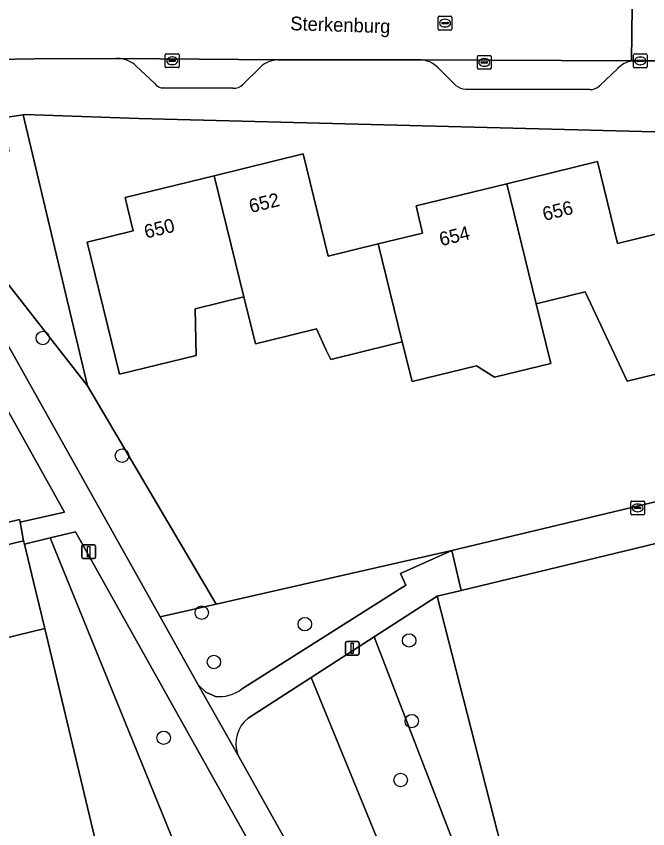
# Model space of a CAD drawing. Extents: x 157793 to 159380, y 380877 to 382313.
# Drawn here: x 158845.4 to 158891.4, y 381278.4 to 381337.5 of the extents above; entities that cross this region are included whole.
import ezdxf

# ---------------------------------------------------------------- set-up
doc = ezdxf.new("R2010")
doc.units = 0
for name, color, linetype in [('IMGEO_Boom', 7, 'Continuous'), ('IMGEO_Erf', 7, 'Continuous'), ('IMGEO_Groenvoorziening', 7, 'Continuous'), ('IMGEO_Kolk', 7, 'Continuous'), ('IMGEO_Lichtmast', 7, 'Continuous'), ('IMGEO_Muur', 7, 'Continuous'), ('IMGEO_Openbare_ruimte_label', 7, 'Continuous'), ('IMGEO_Pand', 7, 'Continuous'), ('IMGEO_Pand_nummerreeks', 7, 'Continuous'), ('IMGEO_Parkeervlak_open', 7, 'Continuous'), ('IMGEO_Rijbaan_lokaal_gesloten', 7, 'Continuous'), ('IMGEO_Rijbaan_lokaal_open', 7, 'Continuous'), ('IMGEO_Rioolput', 7, 'Continuous'), ('IMGEO_Voetpad_halfverhard', 7, 'Continuous'), ('IMGEO_Voetpad_open', 7, 'Continuous')]:
    doc.layers.add(name, color=color, linetype=linetype)

msp = doc.modelspace()

# ---------------------------------------------------------------- linework, layer by layer
at = {"layer": 'IMGEO_Boom'}
for centre in [(158847.352, 381314.121), (158853.119, 381305.551), (158858.919, 381294.119), (158866.419, 381293.28), (158874.011, 381292.094), (158859.804, 381290.523), (158874.199, 381286.219), (158856.146, 381285.007), (158873.39, 381281.929)]:
    msp.add_circle(centre, 0.489, dxfattribs=at)
at = {"layer": 'IMGEO_Erf'}
msp.add_lwpolyline([(158899.507, 381324.573), (158898.463, 381328.966), (158854.352, 381330.104), (158846.048, 381330.383), (158845.924, 381330.364), (158850.618, 381310.644), (158859.959, 381294.739), (158877.119, 381298.655), (158895.565, 381303.06), (158894.716, 381306.62), (158903.313, 381308.672)], close=True, dxfattribs=at)
for points in [[(158899.629, 381313.358), (158889.862, 381310.967), (158886.826, 381317.472), (158883.25, 381316.596), (158884.311, 381312.262), (158880.226, 381311.261), (158878.905, 381312.087), (158874.218, 381310.94), (158873.512, 381313.829), (158873.314, 381313.78), (158872.714, 381313.633), (158868.301, 381312.552), (158867.984, 381313.235), (158867.268, 381314.777), (158863.837, 381313.934), (158862.819, 381313.684), (158861.978, 381317.117), (158858.447, 381316.253), (158858.52, 381312.846), (158852.93, 381311.477), (158850.576, 381321.094), (158853.94, 381321.92), (158853.522, 381323.621), (158853.343, 381324.35), (158859.82, 381325.936), (158866.296, 381327.521), (158868.119, 381320.078), (158871.767, 381320.971), (158874.993, 381321.761), (158874.511, 381323.731), (158881.108, 381325.346), (158887.707, 381326.962), (158889.164, 381321.011), (158897.269, 381322.995)], [(158904.835, 381302.315), (158891.155, 381298.95), (158877.786, 381295.727), (158876.043, 381295.307), (158881.496, 381273.953), (158886.588, 381275.264), (158894.165, 381253.568)], [(158851.122, 381277.783), (158847.502, 381292.957), (158839.33, 381290.983), (158840.007, 381288.181), (158833.787, 381286.679), (158828.17, 381285.322), (158827.821, 381286.764), (158821.251, 381285.177), (158818.876, 381284.603), (158817.733, 381289.337), (158820.108, 381289.911), (158826.676, 381291.497), (158832.307, 381292.858), (158838.515, 381294.357), (158838.525, 381294.317), (158839.581, 381294.572), (158839.54, 381294.743), (158807.684, 381287.045), (158807.095, 381289.479), (158794.8, 381286.508), (158796.458, 381279.131), (158799.959, 381263.549)]]:
    msp.add_lwpolyline(points, dxfattribs=at)
at = {"layer": 'IMGEO_Groenvoorziening'}
for points in [[(158844.626, 381330.168), (158844.876, 381327.706), (158842.508, 381327.478), (158842.269, 381329.97), (158841.45, 381329.867), (158841.473, 381329.633), (158837.372, 381329.246), (158837.33, 381329.454), (158835.981, 381329.349), (158850.618, 381310.644), (158845.924, 381330.364)], [(158845.701, 381300.708), (158848.935, 381301.441), (158835.778, 381324.986), (158832.547, 381329.081), (158830.931, 381328.954), (158843.029, 381300.268), (158845.666, 381300.893)], [(158835.981, 381329.349), (158855.889, 381293.811), (158859.959, 381294.739), (158850.618, 381310.644)], [(158847.89, 381299.562), (158846.015, 381299.112), (158846.677, 381296.371), (158847.502, 381292.957), (158851.122, 381277.783), (158851.232, 381277.81), (158852.264, 381273.543), (158853.016, 381273.723), (158855.264, 381264.302), (158858.5, 381265.012), (158858.557, 381264.77), (158861.5, 381266.074)], [(158894.165, 381253.568), (158886.588, 381275.264), (158881.496, 381273.953), (158876.043, 381295.307), (158871.471, 381292.36), (158887.053, 381251.877)], [(158883.703, 381248.938), (158887.458, 381249.736), (158887.053, 381251.877), (158871.471, 381292.36), (158866.882, 381289.403), (158883.377, 381249.09)]]:
    msp.add_lwpolyline(points, close=True, dxfattribs=at)
for points in [[(158865.999, 381270.903), (158849.737, 381300.005), (158847.89, 381299.562), (158861.5, 381266.074), (158865.298, 381267.758)], [(158861.818, 381288.538), (158873.768, 381296.114), (158873.384, 381296.976), (158877.119, 381298.655), (158859.959, 381294.739), (158855.889, 381293.811), (158858.67, 381288.85), (158859.223, 381288.332), (158859.914, 381288.021)], [(158861.545, 381283.771), (158880.077, 381250.629), (158883.377, 381249.09), (158866.882, 381289.403), (158862.293, 381286.445)]]:
    msp.add_lwpolyline(points, dxfattribs=at)
for centre, radius, start, end in [((158860.2, 381290.731), 2.725, 263.96591, 306.41697), ((158863.788, 381284.585), 2.386, 128.79264, 199.95148)]:
    msp.add_arc(centre, radius, start, end, dxfattribs=at)
at = {"layer": 'IMGEO_Kolk'}
for p, q in [((158856.268, 381333.879), (158856.268, 381334.731)), ((158856.343, 381334.805), (158857.195, 381334.805)), ((158856.756, 381334.585), (158856.781, 381334.585)), ((158857.269, 381334.731), (158857.269, 381333.879)), ((158878.976, 381333.76), (158878.976, 381334.612)), ((158879.051, 381334.686), (158879.903, 381334.686)), ((158879.464, 381334.466), (158879.489, 381334.466)), ((158879.977, 381334.612), (158879.977, 381333.76)), ((158890.323, 381333.874), (158890.323, 381334.726)), ((158890.398, 381334.8), (158891.25, 381334.8)), ((158890.811, 381334.58), (158890.836, 381334.58)), ((158891.324, 381334.726), (158891.324, 381333.874)), ((158856.527, 381334.299), (158856.527, 381334.311)), ((158856.965, 381334.262), (158856.567, 381334.262)), ((158856.57, 381334.348), (158856.968, 381334.348)), ((158856.779, 381334.025), (158856.754, 381334.025)), ((158857.011, 381334.311), (158857.011, 381334.299)), ((158879.235, 381334.18), (158879.235, 381334.192)), ((158879.673, 381334.143), (158879.275, 381334.143)), ((158879.278, 381334.229), (158879.676, 381334.229)), ((158879.487, 381333.906), (158879.462, 381333.906)), ((158879.719, 381334.192), (158879.719, 381334.18)), ((158890.582, 381334.294), (158890.582, 381334.306)), ((158891.02, 381334.257), (158890.622, 381334.257)), ((158890.625, 381334.343), (158891.023, 381334.343)), ((158890.834, 381334.02), (158890.809, 381334.02)), ((158891.066, 381334.306), (158891.066, 381334.294)), ((158857.195, 381333.805), (158856.343, 381333.805)), ((158879.903, 381333.686), (158879.051, 381333.686)), ((158891.25, 381333.8), (158890.398, 381333.8)), ((158890.133, 381301.32), (158890.133, 381302.172)), ((158890.208, 381302.246), (158891.06, 381302.246)), ((158890.621, 381302.026), (158890.646, 381302.026)), ((158891.134, 381302.172), (158891.134, 381301.32)), ((158890.392, 381301.74), (158890.392, 381301.752)), ((158890.83, 381301.703), (158890.432, 381301.703)), ((158890.435, 381301.789), (158890.833, 381301.789)), ((158890.644, 381301.466), (158890.619, 381301.466)), ((158890.876, 381301.752), (158890.876, 381301.74)), ((158891.06, 381301.246), (158890.208, 381301.246))]:
    msp.add_line(p, q, dxfattribs=at)
for points in [[(158856.268, 381333.879), (158856.268, 381334.731)], [(158856.343, 381334.805), (158857.195, 381334.805)], [(158857.269, 381334.731), (158857.269, 381333.879)], [(158878.976, 381333.76), (158878.976, 381334.612)], [(158879.051, 381334.686), (158879.903, 381334.686)], [(158879.977, 381334.612), (158879.977, 381333.76)], [(158890.323, 381333.874), (158890.323, 381334.726)], [(158890.398, 381334.8), (158891.25, 381334.8)], [(158891.324, 381334.726), (158891.324, 381333.874)], [(158857.195, 381333.805), (158856.343, 381333.805)], [(158879.903, 381333.686), (158879.051, 381333.686)], [(158891.25, 381333.8), (158890.398, 381333.8)], [(158890.133, 381301.32), (158890.133, 381302.172)], [(158890.208, 381302.246), (158891.06, 381302.246)], [(158891.134, 381302.172), (158891.134, 381301.32)], [(158891.06, 381301.246), (158890.208, 381301.246)]]:
    msp.add_lwpolyline(points, dxfattribs=at)
for centre, radius, start, end in [((158856.345, 381334.729), 0.0765, 91.55205, 178.44795), ((158856.345, 381334.729), 0.0765, 91.55205, 178.44795), ((158857.193, 381334.729), 0.0765, 1.55205, 88.44795), ((158857.193, 381334.729), 0.0765, 1.55205, 88.44795), ((158879.053, 381334.61), 0.0765, 91.55205, 178.44795), ((158879.053, 381334.61), 0.0765, 91.55205, 178.44795), ((158879.901, 381334.61), 0.0765, 1.55205, 88.44795), ((158879.901, 381334.61), 0.0765, 1.55205, 88.44795), ((158890.4, 381334.724), 0.0765, 91.55205, 178.44795), ((158890.4, 381334.724), 0.0765, 91.55205, 178.44795), ((158891.248, 381334.724), 0.0765, 1.55205, 88.44795), ((158891.248, 381334.724), 0.0765, 1.55205, 88.44795), ((158856.345, 381333.881), 0.0765, 181.55205, 268.44795), ((158856.345, 381333.881), 0.0765, 181.55205, 268.44795), ((158856.567, 381334.308), 0.0403, 85.87752, 175.75265), ((158856.564, 381334.298), 0.0366, 178.93798, 274.71019), ((158856.968, 381334.305), 0.043, 264.86636, 352.45326), ((158856.972, 381334.31), 0.0386, 1.73085, 96.63898), ((158857.193, 381333.881), 0.0765, 271.55205, 358.44795), ((158857.193, 381333.881), 0.0765, 271.55205, 358.44795), ((158879.275, 381334.189), 0.0403, 85.87752, 175.75265), ((158879.272, 381334.179), 0.0366, 178.93798, 274.71019), ((158879.676, 381334.186), 0.043, 264.86636, 352.45326), ((158879.68, 381334.191), 0.0386, 1.73085, 96.63898), ((158890.4, 381333.876), 0.0765, 181.55205, 268.44795), ((158890.4, 381333.876), 0.0765, 181.55205, 268.44795), ((158890.622, 381334.303), 0.0403, 85.87752, 175.75265), ((158890.619, 381334.293), 0.0366, 178.93798, 274.71019), ((158891.023, 381334.3), 0.043, 264.86636, 352.45326), ((158891.027, 381334.305), 0.0386, 1.73085, 96.63898), ((158891.248, 381333.876), 0.0765, 271.55205, 358.44795), ((158891.248, 381333.876), 0.0765, 271.55205, 358.44795), ((158879.053, 381333.762), 0.0765, 181.55205, 268.44795), ((158879.053, 381333.762), 0.0765, 181.55205, 268.44795), ((158879.901, 381333.762), 0.0765, 271.55205, 358.44795), ((158879.901, 381333.762), 0.0765, 271.55205, 358.44795), ((158890.21, 381302.17), 0.0765, 91.55205, 178.44795), ((158890.21, 381302.17), 0.0765, 91.55205, 178.44795), ((158891.058, 381302.17), 0.0765, 1.55205, 88.44795), ((158891.058, 381302.17), 0.0765, 1.55205, 88.44795), ((158890.21, 381301.322), 0.0765, 181.55205, 268.44795), ((158890.21, 381301.322), 0.0765, 181.55205, 268.44795), ((158890.432, 381301.749), 0.0403, 85.87752, 175.75265), ((158890.429, 381301.739), 0.0366, 178.93798, 274.71019), ((158890.833, 381301.746), 0.043, 264.86636, 352.45326), ((158890.837, 381301.751), 0.0386, 1.73085, 96.63898), ((158891.058, 381301.322), 0.0765, 271.55205, 358.44795), ((158891.058, 381301.322), 0.0765, 271.55205, 358.44795)]:
    msp.add_arc(centre, radius, start, end, dxfattribs=at)
for centre, major_axis, ratio, start_param, end_param in [((158856.755, 381334.305), (-0.387, 0.002), 0.722429, 4.712389, 7.853982), ((158856.78, 381334.305), (-0.39, 0.002), 0.717154, 1.570796, 4.712389), ((158879.463, 381334.186), (-0.387, 0.002), 0.722429, 4.712389, 7.853982), ((158879.488, 381334.186), (-0.39, 0.002), 0.717154, 1.570796, 4.712389), ((158890.81, 381334.3), (-0.387, 0.002), 0.722429, 4.712389, 7.853982), ((158890.835, 381334.3), (-0.39, 0.002), 0.717154, 1.570796, 4.712389), ((158890.62, 381301.746), (-0.387, 0.002), 0.722429, 4.712389, 7.853982), ((158890.645, 381301.746), (-0.39, 0.002), 0.717154, 1.570796, 4.712389)]:
    msp.add_ellipse(centre, major_axis=major_axis, ratio=ratio, start_param=start_param, end_param=end_param, dxfattribs=at)
at = {"layer": 'IMGEO_Lichtmast'}
for p, q in [((158850.197, 381298.165), (158850.197, 381298.965)), ((158850.197, 381298.965), (158850.197, 381298.165)), ((158850.297, 381299.065), (158851.087, 381299.065)), ((158851.087, 381299.065), (158850.297, 381299.065)), ((158851.187, 381298.965), (158851.187, 381298.165)), ((158851.187, 381298.165), (158851.187, 381298.965)), ((158851.087, 381298.065), (158850.297, 381298.065)), ((158850.297, 381298.065), (158851.087, 381298.065)), ((158869.375, 381291.121), (158869.375, 381291.921)), ((158869.375, 381291.921), (158869.375, 381291.121)), ((158869.475, 381292.021), (158870.265, 381292.021)), ((158870.265, 381292.021), (158869.475, 381292.021)), ((158870.365, 381291.921), (158870.365, 381291.121)), ((158870.365, 381291.121), (158870.365, 381291.921)), ((158870.265, 381291.021), (158869.475, 381291.021)), ((158869.475, 381291.021), (158870.265, 381291.021))]:
    msp.add_line(p, q, dxfattribs=at)
for points in [[(158850.617, 381298.94), (158850.767, 381298.94), (158850.767, 381298.19), (158850.617, 381298.19), (158850.617, 381298.94)], [(158869.795, 381291.896), (158869.945, 381291.896), (158869.945, 381291.146), (158869.795, 381291.146), (158869.795, 381291.896)]]:
    msp.add_lwpolyline(points, dxfattribs=at)
for centre, start, end in [((158850.297, 381298.965), 90, 180), ((158850.297, 381298.965), 90, 180), ((158851.087, 381298.965), 0, 90), ((158851.087, 381298.965), 360, 90), ((158850.297, 381298.165), 180, 270), ((158850.297, 381298.165), 180, 270), ((158851.087, 381298.165), 270, 0), ((158851.087, 381298.165), 270, 0), ((158869.475, 381291.921), 90, 180), ((158869.475, 381291.921), 90, 180), ((158870.265, 381291.921), 0, 90), ((158870.265, 381291.921), 360, 90), ((158869.475, 381291.121), 180, 270), ((158869.475, 381291.121), 180, 270), ((158870.265, 381291.121), 270, 0), ((158870.265, 381291.121), 270, 0)]:
    msp.add_arc(centre, 0.1, start, end, dxfattribs=at)
at = {"layer": 'IMGEO_Muur'}
for points in [[(158877.119, 381298.655), (158895.565, 381303.06)], [(158877.786, 381295.727), (158891.155, 381298.95)]]:
    msp.add_lwpolyline(points, dxfattribs=at)
at = {"layer": 'IMGEO_Pand'}
for points in [[(158871.767, 381320.971), (158868.119, 381320.078), (158866.296, 381327.521), (158859.82, 381325.936), (158861.978, 381317.117), (158862.819, 381313.684), (158863.837, 381313.934), (158867.268, 381314.777), (158867.984, 381313.235), (158868.301, 381312.552), (158872.714, 381313.633), (158873.314, 381313.78), (158873.512, 381313.829)], [(158897.269, 381322.995), (158889.164, 381321.011), (158887.707, 381326.962), (158881.108, 381325.346), (158883.25, 381316.596), (158886.826, 381317.472), (158889.862, 381310.967), (158899.629, 381313.358), (158899.228, 381314.995), (158898.779, 381316.827)], [(158859.82, 381325.936), (158853.343, 381324.35), (158853.522, 381323.621), (158853.94, 381321.92), (158850.576, 381321.094), (158852.93, 381311.477), (158858.52, 381312.846), (158858.447, 381316.253), (158861.978, 381317.117)], [(158881.108, 381325.346), (158874.511, 381323.731), (158874.993, 381321.761), (158871.767, 381320.971), (158873.512, 381313.829), (158874.218, 381310.94), (158878.905, 381312.087), (158880.226, 381311.261), (158884.311, 381312.262), (158883.25, 381316.596)], [(158846.677, 381296.371), (158846.015, 381299.112), (158845.959, 381299.343), (158838.844, 381297.624), (158839.54, 381294.743), (158839.581, 381294.572), (158838.525, 381294.317), (158839.33, 381290.983), (158847.502, 381292.957)]]:
    msp.add_lwpolyline(points, close=True, dxfattribs=at)
at = {"layer": 'IMGEO_Parkeervlak_open'}
for points in [[(158864.445, 381334.368), (158852.997, 381334.471)], [(158854.159, 381333.915), (158855.486, 381332.683)], [(158861.921, 381332.579), (158863.222, 381333.867)], [(158890.197, 381334.301), (158874.914, 381334.376)], [(158876.095, 381333.811), (158877.405, 381332.507)], [(158887.865, 381332.49), (158889.181, 381333.751)], [(158856.163, 381332.327), (158861.183, 381332.308)], [(158878.14, 381332.23), (158887.152, 381332.205)]]:
    msp.add_lwpolyline(points, dxfattribs=at)
for centre, radius, start, end in [((158852.741, 381332.445), 2.042, 46.04739, 82.81174), ((158864.485, 381332.527), 1.841, 91.24615, 133.30662), ((158874.7, 381332.412), 1.976, 45.08455, 83.78179), ((158890.667, 381332.219), 2.135, 102.72718, 134.1296), ((158856.117, 381333.062), 0.736, 210.96773, 273.55705), ((158861.26, 381333.238), 0.933, 265.24712, 315.08023), ((158878.257, 381333.653), 1.428, 233.38633, 265.31375), ((158887.163, 381333.212), 1.007, 269.38095, 314.19416)]:
    msp.add_arc(centre, radius, start, end, dxfattribs=at)
at = {"layer": 'IMGEO_Rijbaan_lokaal_gesloten'}
msp.add_lwpolyline([(158890.197, 381334.301), (158890.259, 381340.284), (158886.628, 381340.28), (158881.989, 381340.303), (158876.252, 381340.306), (158871.473, 381340.309), (158852.225, 381340.427), (158838.213, 381340.276), (158833.991, 381340.258), (158834.13, 381334.237), (158846.727, 381334.435), (158852.726, 381334.469), (158852.997, 381334.471), (158864.445, 381334.368), (158865.413, 381334.369), (158874.57, 381334.376), (158874.914, 381334.376)], close=True, dxfattribs=at)
at = {"layer": 'IMGEO_Rijbaan_lokaal_open'}
msp.add_lwpolyline([(158891.245, 381340.277), (158890.259, 381340.284), (158890.197, 381334.301), (158891.053, 381334.3), (158896.069, 381334.291)], dxfattribs=at)
at = {"layer": 'IMGEO_Rioolput'}
for p, q in [((158876.122, 381336.619), (158876.122, 381337.471)), ((158876.197, 381337.545), (158877.049, 381337.545)), ((158877.123, 381337.471), (158877.123, 381336.619)), ((158876.381, 381337.039), (158876.381, 381337.051)), ((158876.819, 381337.002), (158876.421, 381337.002)), ((158876.424, 381337.088), (158876.822, 381337.088)), ((158876.61, 381337.325), (158876.635, 381337.325)), ((158876.865, 381337.051), (158876.865, 381337.039)), ((158877.049, 381336.545), (158876.197, 381336.545)), ((158876.633, 381336.765), (158876.608, 381336.765))]:
    msp.add_line(p, q, dxfattribs=at)
for points in [[(158876.122, 381336.619), (158876.122, 381337.471)], [(158876.197, 381337.545), (158877.049, 381337.545)], [(158877.123, 381337.471), (158877.123, 381336.619)], [(158877.049, 381336.545), (158876.197, 381336.545)]]:
    msp.add_lwpolyline(points, dxfattribs=at)
for centre, radius, start, end in [((158876.199, 381337.469), 0.0765, 91.55205, 178.44795), ((158876.199, 381337.469), 0.0765, 91.55205, 178.44795), ((158877.047, 381337.469), 0.0765, 1.55205, 88.44795), ((158877.047, 381337.469), 0.0765, 1.55205, 88.44795), ((158876.421, 381337.048), 0.0403, 85.87752, 175.75265), ((158876.418, 381337.038), 0.0366, 178.93798, 274.71019), ((158876.822, 381337.045), 0.043, 264.86636, 352.45326), ((158876.826, 381337.05), 0.0386, 1.73085, 96.63898), ((158876.199, 381336.621), 0.0765, 181.55205, 268.44795), ((158876.199, 381336.621), 0.0765, 181.55205, 268.44795), ((158877.047, 381336.621), 0.0765, 271.55205, 358.44795), ((158877.047, 381336.621), 0.0765, 271.55205, 358.44795)]:
    msp.add_arc(centre, radius, start, end, dxfattribs=at)
for centre, major_axis, ratio, start_param, end_param in [((158876.609, 381337.045), (-0.387, 0.002), 0.722429, 4.712389, 7.853982), ((158876.634, 381337.045), (-0.39, 0.002), 0.717154, 1.570796, 4.712389)]:
    msp.add_ellipse(centre, major_axis=major_axis, ratio=ratio, start_param=start_param, end_param=end_param, dxfattribs=at)
at = {"layer": 'IMGEO_Voetpad_halfverhard'}
for points in [[(158861.545, 381283.771), (158858.67, 381288.85), (158855.889, 381293.811), (158835.981, 381329.349), (158832.547, 381329.081), (158835.778, 381324.986), (158848.935, 381301.441), (158845.701, 381300.708), (158845.959, 381299.343), (158846.015, 381299.112), (158847.89, 381299.562), (158849.737, 381300.005), (158865.999, 381270.903)], [(158866.882, 381289.403), (158871.471, 381292.36), (158876.043, 381295.307), (158877.786, 381295.727), (158877.119, 381298.655), (158873.384, 381296.976), (158873.768, 381296.114), (158861.818, 381288.538)], [(158859.914, 381288.021), (158859.223, 381288.332), (158858.67, 381288.85), (158861.545, 381283.771)], [(158862.293, 381286.445), (158866.882, 381289.403)], [(158873.895, 381253.511), (158880.077, 381250.629), (158861.545, 381283.771)]]:
    msp.add_lwpolyline(points, dxfattribs=at)
for centre, radius, start, end in [((158860.2, 381290.731), 2.725, 263.96591, 306.41697), ((158863.788, 381284.585), 2.386, 128.79264, 199.95148)]:
    msp.add_arc(centre, radius, start, end, dxfattribs=at)
at = {"layer": 'IMGEO_Voetpad_open'}
for points in [[(158852.997, 381334.471), (158852.726, 381334.469), (158846.727, 381334.435), (158834.13, 381334.237), (158832.415, 381334.21)], [(158855.486, 381332.683), (158854.159, 381333.915)], [(158863.222, 381333.867), (158861.921, 381332.579)], [(158874.914, 381334.376), (158874.57, 381334.376), (158865.413, 381334.369), (158864.445, 381334.368)], [(158877.405, 381332.507), (158876.095, 381333.811)], [(158896.069, 381334.291), (158891.053, 381334.3), (158890.197, 381334.301)], [(158889.181, 381333.751), (158887.865, 381332.49)], [(158861.183, 381332.308), (158856.163, 381332.327)], [(158887.152, 381332.205), (158878.14, 381332.23)], [(158812.013, 381326.196), (158812.22, 381325.346), (158826.172, 381328.554), (158826.365, 381328.598), (158829.331, 381328.83), (158830.931, 381328.954), (158832.547, 381329.081), (158835.981, 381329.349), (158837.33, 381329.454), (158837.372, 381329.246), (158841.473, 381329.633), (158841.45, 381329.867), (158842.269, 381329.97), (158842.508, 381327.478), (158844.876, 381327.706), (158844.626, 381330.168), (158845.924, 381330.364), (158846.048, 381330.383), (158854.352, 381330.104), (158898.463, 381328.966), (158899.507, 381324.573), (158900.678, 381324.86), (158902.512, 381325.31), (158901.304, 381330.299)]]:
    msp.add_lwpolyline(points, dxfattribs=at)
for points in [[(158904.165, 381305.112), (158895.565, 381303.06), (158877.119, 381298.655), (158877.786, 381295.727), (158891.155, 381298.95), (158904.835, 381302.315)], [(158845.959, 381299.343), (158845.701, 381300.708), (158845.666, 381300.893), (158843.029, 381300.268), (158838.628, 381299.225), (158838.844, 381297.624)]]:
    msp.add_lwpolyline(points, close=True, dxfattribs=at)
for centre, radius, start, end in [((158852.741, 381332.445), 2.042, 46.04739, 82.81174), ((158864.485, 381332.527), 1.841, 91.24615, 133.30662), ((158874.7, 381332.412), 1.976, 45.08455, 83.78179), ((158890.667, 381332.219), 2.135, 102.72718, 134.1296), ((158856.117, 381333.062), 0.736, 210.96773, 273.55705), ((158861.26, 381333.238), 0.933, 265.24712, 315.08023), ((158878.257, 381333.653), 1.428, 233.38633, 265.31375), ((158887.163, 381333.212), 1.007, 269.38095, 314.19416)]:
    msp.add_arc(centre, radius, start, end, dxfattribs=at)

# ---------------------------------------------------------------- texts
at = {"layer": 'IMGEO_Openbare_ruimte_label'}
msp.add_text('Sterkenburg', height=1, rotation=358.2244, dxfattribs=at).set_placement((158865.347, 381336.533))
at = {"layer": 'IMGEO_Pand_nummerreeks'}
for s, p in [('652', (158862.497, 381323.214)), ('656', (158883.849, 381322.64)), ('650', (158854.864, 381321.346)), ('654', (158876.336, 381320.801))]:
    msp.add_text(s, height=1, rotation=13.75672, dxfattribs=at).set_placement(p)

doc.saveas('drawing.dxf')
